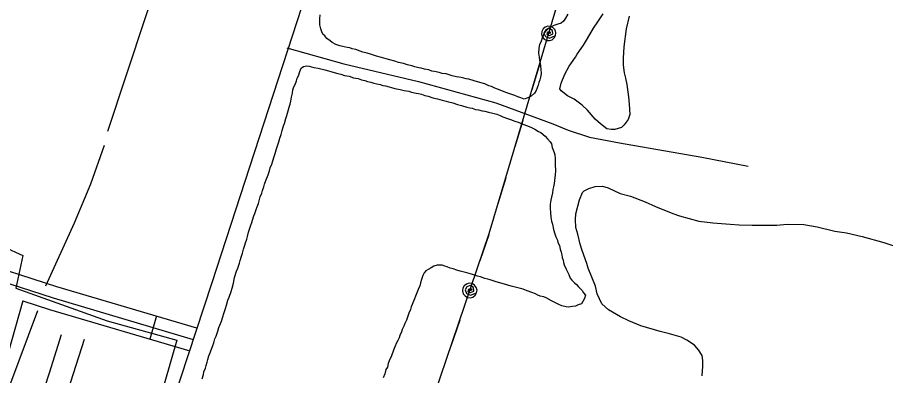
# Model space of a CAD drawing. Extents: x 3355677 to 3393573, y 612928 to 638357.
# Drawn here: x 3370632 to 3371712, y 631338 to 631783 of the extents above; entities that cross this region are included whole.
import ezdxf

# ---------------------------------------------------------------- set-up
doc = ezdxf.new("R2010")
doc.units = 0
for name, color, linetype in [('V-RAIL-TRAK', 7, 'Continuous'), ('V-ROAD-CNTR', 7, 'Continuous'), ('V-SITE-OTLN', 7, 'Continuous'), ('V-SITE-VEGE', 7, 'Continuous'), ('V-TOPO-SHOR', 7, 'Continuous'), ('V-UTIL-LINE', 7, 'Continuous')]:
    doc.layers.add(name, color=color, linetype=linetype)

msp = doc.modelspace()

# ---------------------------------------------------------------- linework, layer by layer
at = {"layer": 'V-RAIL-TRAK'}
for points in [[(3370525.5, 630792.5), (3370567.8, 631005), (3370573.1, 631026.7), (3370578.6, 631048.4), (3370584.4, 631070.1), (3370590.4, 631091.7), (3370596.6, 631113.2), (3370632.7, 631222.3), (3370671.6, 631341.8), (3370686.6, 631389.3)], [(3370228.7, 629881.8), (3370279.5, 630037.3), (3370319.5, 630162.7), (3370354.1, 630267), (3370374.2, 630327.7), (3370416.2, 630459.2), (3370467.4, 630613), (3370507.4, 630736.5), (3370525.5, 630792.5), (3370557.3, 630890.7), (3370609.7, 631051.3), (3370649.7, 631180), (3370687.8, 631298.3), (3370715.5, 631383.4)]]:
    msp.add_lwpolyline(points, dxfattribs=at)
at = {"layer": 'V-ROAD-CNTR'}
msp.add_line((3370804.9, 631412.4), (3370796.4, 631383.6), dxfattribs=at)
for points in [[(3371438.3, 633192.2), (3371329.9, 632861.6), (3371120.3, 632210.2), (3370873.5, 631453.5), (3370745.5, 631064.3), (3370611.1, 630643.9), (3370474.9, 630218.5), (3370241.9, 629509.3), (3370110.8, 629100.4), (3369991.2, 628758.8), (3369896.1, 628449.9), (3369849.7, 628302.3), (3369716.8, 627909.9), (3369502.8, 627231.5), (3369410.1, 626946.6), (3369287, 626587.1), (3369170, 626221.4), (3369099.9, 626006.1), (3369057.8, 625865), (3368962.5, 625591.4), (3368873.5, 625315.1), (3368759.9, 624967.5), (3368745.7, 624923.6)], [(3369564.7, 631800.8), (3370205.4, 631586.8), (3370676.2, 631434.7), (3370850.4, 631383.3)], [(3370967, 631745.4), (3371037.7, 631725.4), (3371130.8, 631703.4), (3371226.9, 631677), (3371297.6, 631651), (3371316.9, 631642.9), (3371343.1, 631634.4), (3371380.8, 631627.2), (3371482.9, 631609.5), (3371540.8, 631598.5)], [(3370470.5, 631516.9), (3370680.6, 631449), (3370854.7, 631397.7)], [(3370638.6, 631431.1), (3370584.3, 631240.5), (3370364.4, 630586.8), (3370230.6, 630171.4), (3370126.2, 629829.8), (3369937.1, 629265.2)], [(3370638.6, 631431.1), (3370671.7, 631420.3), (3370846.2, 631369)]]:
    msp.add_lwpolyline(points, dxfattribs=at)
at = {"layer": 'V-SITE-OTLN'}
msp.add_lwpolyline([(3370557.4, 631811), (3370496.7, 631596.4), (3370484.2, 631546.7), (3370615.1, 631498), (3370638.8, 631487.4), (3370629.7, 631446.8), (3370743.4, 631406.2), (3370830.2, 631382.3), (3370784.7, 631224.3), (3370681.8, 630911.6), (3370604.8, 630664.1), (3370526.9, 630438.7), (3370434.3, 630155.9), (3370410.8, 630077.8), (3370425.4, 630075.4), (3370525.6, 630068.8), (3370547.7, 630113.9), (3370621.2, 630096.5), (3370588.6, 629965.7), (3370577.2, 629922.1), (3370540, 629812.6), (3370438.3, 629494.3), (3370363.5, 629270.8)], dxfattribs=at)
at = {"layer": 'V-SITE-VEGE'}
for points in [[(3371392.6, 631784.6), (3371388.9, 631768.7), (3371385.8, 631746.6), (3371385.3, 631732.3), (3371385.3, 631723.9), (3371386.4, 631714.4), (3371388, 631707.5), (3371389.6, 631699.6), (3371391.8, 631684.3), (3371392.8, 631675.4), (3371393.4, 631662.7), (3371391.3, 631656.4), (3371386.6, 631649.5), (3371382.9, 631646.3), (3371375, 631643.7), (3371370.2, 631643.7), (3371365, 631644.7), (3371357, 631651), (3371350.2, 631656.8), (3371340.6, 631667.9), (3371334.3, 631674.2), (3371324.3, 631681.5), (3371315.8, 631685.7), (3371307.9, 631692), (3371306.3, 631694.2), (3371307.9, 631701.5), (3371312.6, 631712.6), (3371317.8, 631722.7), (3371325.7, 631733.8), (3371327.8, 631737.5), (3371335.7, 631748.6), (3371341, 631757), (3371348.3, 631769.7), (3371353.6, 631777.6), (3371360.4, 631787.6)], [(3371484.3, 631357), (3371483.3, 631363.3), (3371479, 631370.1), (3371473.7, 631375.9), (3371464.2, 631382.2), (3371457.4, 631385.9), (3371442.6, 631390.1), (3371431, 631393.2), (3371407.2, 631400), (3371392.4, 631406.3), (3371381.9, 631411.1), (3371367.1, 631420), (3371358.6, 631427.4), (3371352.8, 631440), (3371350.6, 631449.5), (3371341.6, 631471.6), (3371340, 631477.4), (3371334.2, 631493.8), (3371331.5, 631501.7), (3371328.9, 631513.8), (3371326.2, 631522.2), (3371325.7, 631532.3), (3371326.2, 631539.1), (3371330.9, 631556.5), (3371334.6, 631565.5), (3371336.7, 631567.6), (3371342.5, 631570.8), (3371350.4, 631572.9), (3371359.3, 631573.5), (3371366.7, 631571.4), (3371381.5, 631564.6), (3371394.2, 631560.9), (3371412.6, 631554.1), (3371425.3, 631548.3), (3371447, 631539.4), (3371455.4, 631536.8), (3371479.2, 631530), (3371496.6, 631527.9), (3371518.2, 631526.4), (3371529.3, 631525.3), (3371545.6, 631524.9), (3371576.2, 631524.9), (3371588.9, 631526.5), (3371610, 631526.1), (3371626.4, 631522.9), (3371648.5, 631517.7), (3371662.8, 631515.6), (3371682.3, 631510.9), (3371709.2, 631503.6), (3371752.5, 631489.5)], [(3371483.3, 631338), (3371484.3, 631350.1), (3371484.3, 631357)]]:
    msp.add_lwpolyline(points, dxfattribs=at)
at = {"layer": 'V-TOPO-SHOR'}
for points in [[(3370744.4, 631641.6), (3370791.3, 631782.9), (3370838.9, 631928.5), (3370892.5, 632095.7), (3370941.9, 632241.4), (3371009.6, 632452.2)], [(3371316.3, 631786.9), (3371313.3, 631782.2), (3371310.8, 631778.3), (3371308.2, 631776.1), (3371303.9, 631774.8), (3371298.8, 631773.1), (3371294.5, 631770.5), (3371289.8, 631767.1), (3371286.8, 631763.7), (3371285.5, 631760.2), (3371284.3, 631757.2), (3371282.6, 631752.5), (3371281.3, 631749.5), (3371280.4, 631744.8), (3371280, 631738.8), (3371280.5, 631733.6), (3371281.3, 631729.4), (3371281.8, 631726.4), (3371282.2, 631722.5), (3371282.6, 631718.6), (3371283.1, 631713.1), (3371282.2, 631708.8), (3371281.4, 631705.4), (3371280.1, 631702.4), (3371279.3, 631698.9), (3371278.4, 631695.5), (3371277.1, 631692.1), (3371275, 631689.1), (3371270.7, 631685.2), (3371266.4, 631683), (3371262.1, 631681.7), (3371257.9, 631683), (3371254, 631684.3), (3371250.6, 631686), (3371244.1, 631688.1), (3371239.4, 631689.8), (3371232.1, 631692.8), (3371225.7, 631695.4), (3371221.4, 631697.1), (3371218, 631697.9), (3371213.2, 631700.5), (3371206.8, 631702.2), (3371200, 631704.3), (3371193.1, 631706.4), (3371190.1, 631706.9), (3371187.1, 631707.7), (3371183.7, 631708.6), (3371178.1, 631709.4), (3371172.5, 631710.7), (3371165.2, 631712.8), (3371160.1, 631713.6), (3371156.2, 631714.5), (3371150.6, 631715.8), (3371147.2, 631716.2), (3371143.3, 631717.9), (3371138.2, 631718.7), (3371133.9, 631720), (3371130.9, 631720.4), (3371126.2, 631721.7), (3371122.3, 631723), (3371116.8, 631724.3), (3371112, 631726), (3371105.6, 631727.2), (3371101.3, 631728.9), (3371094.9, 631730.2), (3371090.6, 631731.5), (3371084.6, 631733.2), (3371078.6, 631734.9), (3371074.7, 631736.2), (3371070.9, 631737.4), (3371067, 631738.7), (3371061.4, 631740), (3371058, 631741.3), (3371052.9, 631743), (3371048.1, 631744.2), (3371045.1, 631745.1), (3371042.1, 631745.5), (3371038.3, 631746.4), (3371032.7, 631747.6), (3371028, 631749.3), (3371023.3, 631751.9), (3371020.7, 631754), (3371016.8, 631757), (3371014.2, 631760), (3371011.7, 631762.2), (3371010.4, 631765.2), (3371009.1, 631769), (3371007.8, 631773.7), (3371007.8, 631777.2), (3371007.8, 631781.4), (3371008.2, 631786.2)], [(3370863.1, 631339.6), (3370863.9, 631343.1), (3370865.6, 631347.4), (3370866.5, 631350.8), (3370867.8, 631355.1), (3370868.6, 631358.5), (3370869.9, 631362.8), (3370871.2, 631365.8), (3370873.3, 631371), (3370875, 631375.7), (3370876.3, 631379.1), (3370877.5, 631383.8), (3370879.2, 631387.3), (3370880.9, 631393.3), (3370882.2, 631398), (3370883.5, 631401), (3370885.6, 631406.1), (3370887.3, 631411.3), (3370888.6, 631415.6), (3370890.7, 631421.6), (3370892, 631425.9), (3370893.7, 631431.9), (3370895.4, 631435.7), (3370897.5, 631442.6), (3370898.8, 631446.9), (3370900.5, 631452.9), (3370901.8, 631460.2), (3370904.3, 631467.9), (3370906.1, 631471.8), (3370908.2, 631477.8), (3370909, 631481.2), (3370910.7, 631486.8), (3370911.6, 631490.2), (3370912.9, 631495.3), (3370914.6, 631500.1), (3370915.4, 631503.1), (3370917.1, 631507.8), (3370918, 631511.2), (3370919.2, 631516.4), (3370920.5, 631520.2), (3370922.2, 631524.9), (3370923.5, 631528.4), (3370924.3, 631531.4), (3370926, 631536.5), (3370927.3, 631539.5), (3370928.6, 631544.7), (3370929.9, 631547.7), (3370931.6, 631552), (3370932.4, 631555.4), (3370933.7, 631560.1), (3370935.8, 631564.8), (3370936.7, 631568.3), (3370938.4, 631572.6), (3370939.2, 631576), (3370940.9, 631580.7), (3370943.5, 631587.6), (3370945.2, 631592.7), (3370946, 631596.1), (3370948.2, 631600.9), (3370949.5, 631605.1), (3370951.2, 631610.3), (3370952.4, 631614.2), (3370954.1, 631619.7), (3370955.4, 631623.6), (3370957.1, 631628.7), (3370958, 631633), (3370959.7, 631637.7), (3370960.9, 631642.5), (3370962.6, 631648.5), (3370963.9, 631651.5), (3370965.6, 631657.5), (3370966.9, 631661.3), (3370968.6, 631666.9), (3370969.9, 631671.6), (3370971.2, 631675.5), (3370972, 631678.9), (3370972.8, 631684.1), (3370974.1, 631688.8), (3370974.5, 631693.1), (3370975.8, 631696.9), (3370977.1, 631699.9), (3370978.8, 631704.2), (3370979.6, 631707.7), (3370981.4, 631710.7), (3370983.1, 631715.8), (3370984.8, 631720.1), (3370987.8, 631722.2), (3370991.6, 631723.1), (3370994.6, 631722.7), (3371000.6, 631721), (3371005.8, 631720.1), (3371009.2, 631719.3), (3371014.3, 631718), (3371018.6, 631716.7), (3371021.6, 631715.9), (3371025.9, 631714.6), (3371030.2, 631713.3), (3371034.1, 631712.5), (3371038.8, 631710.8), (3371044.4, 631709.9), (3371049.9, 631708.2)], [(3371049.9, 631708.2), (3371055.5, 631707), (3371059.8, 631705.7), (3371064.1, 631704.8), (3371067.1, 631703.6), (3371071.4, 631702.7), (3371075.2, 631701.4), (3371078.7, 631700.6), (3371083, 631699.8), (3371086.4, 631698.5), (3371089.4, 631698.1), (3371094.1, 631696.8), (3371097.1, 631695.9), (3371101.4, 631694.7), (3371107.8, 631693.4), (3371113, 631692.5), (3371118.6, 631691.3), (3371122, 631690.4), (3371127.6, 631689.1), (3371130.6, 631688.7), (3371134.4, 631687.9), (3371138.7, 631686.2), (3371142.6, 631685.3), (3371148.6, 631683.2), (3371154.1, 631681.9), (3371160.1, 631680.2), (3371164.9, 631678.9), (3371167.9, 631678.1), (3371173.4, 631676.8), (3371179, 631675.1), (3371184.2, 631673.8), (3371190.6, 631671.7), (3371194.5, 631670.9), (3371197.5, 631670.4), (3371201.7, 631668.7), (3371205.2, 631668.3), (3371209.9, 631667), (3371213.3, 631666.6), (3371217.6, 631665.3), (3371223.2, 631664.1), (3371227.9, 631662.8), (3371232.2, 631661.1), (3371235.6, 631659.4), (3371241.2, 631657.7), (3371245.1, 631656.4), (3371250.6, 631654.3), (3371254.5, 631653), (3371257.5, 631651.7), (3371260.5, 631650.4), (3371266.1, 631648.3), (3371271.2, 631646.2), (3371275.5, 631644.1), (3371279.8, 631641.5), (3371282.8, 631640.2), (3371288, 631635.5), (3371291, 631632.1), (3371294.4, 631628.7), (3371296.1, 631626.1), (3371297, 631621.4), (3371299.2, 631615.4), (3371300, 631612.4), (3371300.5, 631608.1), (3371300.5, 631600.4), (3371300.9, 631592.7), (3371300.5, 631587.5), (3371299.7, 631580.7), (3371299.3, 631576.8), (3371298.4, 631572.5), (3371297.6, 631569.5), (3371297.1, 631565.2), (3371295.9, 631559.7), (3371295.4, 631556.2), (3371294.2, 631551.1), (3371294.2, 631546), (3371294.6, 631540.4), (3371295.1, 631535.2), (3371295.9, 631530.1), (3371297.2, 631526.2), (3371298.5, 631519.8), (3371300.3, 631514.2), (3371301.6, 631510.4), (3371303.3, 631506.5), (3371304.1, 631503.5), (3371305.9, 631499.7), (3371306.7, 631495.4), (3371308, 631491.6), (3371308.9, 631488.1), (3371309.3, 631485.1), (3371310.6, 631481.7), (3371311.1, 631478.7), (3371311.9, 631475.7), (3371314.1, 631470.6), (3371315.8, 631467.1), (3371317.5, 631463.7), (3371319.2, 631459.4), (3371321.4, 631456.9), (3371324.8, 631453.4), (3371327, 631451.3), (3371329.6, 631448.7), (3371332.1, 631446.2), (3371334.3, 631444)], [(3370667.4, 631449.8), (3370702.9, 631527.8), (3370723, 631576.4), (3370740.1, 631624.4)], [(3371334.3, 631444), (3371336, 631441), (3371338.2, 631438), (3371336.9, 631434.2), (3371335.2, 631430.3), (3371333.5, 631427.3), (3371329.2, 631426), (3371325.8, 631424.7), (3371322.3, 631424.3), (3371317.2, 631423.4), (3371314.2, 631423.8), (3371309, 631425.1), (3371305.2, 631426.4), (3371301.7, 631428.1), (3371296.2, 631431.1), (3371289.3, 631434.9), (3371286.3, 631436.2), (3371282, 631437.1), (3371279, 631438.3), (3371276, 631440), (3371271.7, 631441.3), (3371265.7, 631443.5), (3371260.6, 631445.6), (3371254.1, 631447.3), (3371249, 631448.6), (3371246, 631449.4), (3371241.7, 631450.7), (3371234.8, 631452.8), (3371227.1, 631454.9), (3371219.8, 631457.1), (3371216.8, 631457.9), (3371213, 631458.8), (3371207.8, 631460.9), (3371203.9, 631461.7), (3371200.9, 631463), (3371196.7, 631464.3), (3371190.7, 631466), (3371187.6, 631466.8), (3371182.5, 631468.1), (3371178.2, 631469.4), (3371173.9, 631470.7), (3371170.1, 631471.9), (3371166.2, 631473.2), (3371163.2, 631474.1), (3371160.2, 631475.3), (3371156.8, 631475.3), (3371153.8, 631475.3), (3371149.9, 631474), (3371146.5, 631472.3), (3371142.6, 631470.2), (3371139.6, 631468.4), (3371137.5, 631465.9), (3371136.2, 631462.4), (3371134.5, 631457.7), (3371133.2, 631453.4), (3371132.4, 631449.6), (3371130.3, 631445.3), (3371127.7, 631438.8), (3371124.7, 631431.6), (3371121.7, 631423.8), (3371120.5, 631420.4), (3371118.8, 631415.7), (3371117.5, 631412.2), (3371115.8, 631407.1), (3371113.7, 631402.8), (3371112.4, 631399.8), (3371110.2, 631395.5), (3371109.4, 631392.5), (3371107.3, 631388.2), (3371106.4, 631385.2), (3371105.1, 631381.8), (3371103.4, 631378.8), (3371101.3, 631374.1), (3371099.6, 631369.8), (3371097, 631362.9), (3371094, 631356.5), (3371092.8, 631353.5), (3371091.9, 631348.8), (3371090.2, 631345.8), (3371088.9, 631340.6), (3371086.8, 631335.5)], [(3370349.7, 630488.6), (3370393.6, 630624.9), (3370438.7, 630765.7), (3370482.6, 630905.2), (3370527.7, 631044.7), (3370574.7, 631184.2), (3370622.3, 631326.2), (3370657.1, 631419.1)], [(3370861.8, 631334.5), (3370863.1, 631339.6)]]:
    msp.add_lwpolyline(points, dxfattribs=at)
at = {"layer": 'V-UTIL-LINE'}
for points in [[(3368847.2, 629301.8), (3369586.7, 629188.2), (3370213.6, 629232.3), (3370508.7, 629373.5), (3370676.2, 629874.8), (3370865.3, 630396), (3371029.2, 630957.7), (3371218.5, 631514.9), (3371354.6, 631971.3), (3371529.6, 632486), (3371651.1, 632854.7)], [(3371292.5, 631763.2), (3371295.3, 631764.1), (3371293.4, 631765.5), (3371290.8, 631764.5), (3371290.3, 631761.7), (3371293.5, 631760.5), (3371297.7, 631762.7), (3371297.1, 631766.9), (3371292.9, 631769.5), (3371288.8, 631767.5), (3371286.6, 631763.6), (3371288.5, 631759.2), (3371293.7, 631757.3), (3371301.1, 631760.6), (3371301.5, 631764.1), (3371300.4, 631767.5), (3371298.2, 631770.2), (3371295.1, 631771.8), (3371291.6, 631772.1), (3371288.2, 631771.1), (3371285.5, 631768.8), (3371283.9, 631765.7), (3371283.6, 631762.2), (3371284.6, 631758.9), (3371286.8, 631756.2), (3371289.9, 631754.5), (3371293.4, 631754.2), (3371296.8, 631755.3), (3371299.5, 631757.5), (3371301.1, 631760.6)], [(3371281.4, 631725.8), (3371271.7, 631693.2)], [(3371260.2, 631654.9), (3371250.5, 631622.3)], [(3371239.1, 631584), (3371229.4, 631551.4)], [(3371217.9, 631513.1), (3371207, 631480.9)], [(3371194.4, 631444), (3371197.2, 631444.7), (3371195.4, 631446.2), (3371192.8, 631445.4), (3371192.1, 631442.5), (3371195.3, 631441.3), (3371199.5, 631443.3), (3371199.1, 631447.5), (3371195.1, 631450.2), (3371190.9, 631448.4), (3371188.6, 631444.6), (3371190.3, 631440.1), (3371195.4, 631438), (3371202.9, 631441.1), (3371203.4, 631444.5), (3371202.5, 631447.9), (3371200.3, 631450.7), (3371197.3, 631452.5), (3371193.8, 631452.9), (3371190.4, 631452), (3371187.6, 631449.9), (3371185.9, 631446.8), (3371185.4, 631443.4), (3371186.3, 631440), (3371188.5, 631437.2), (3371191.5, 631435.4), (3371195, 631435), (3371198.4, 631435.9), (3371201.2, 631438), (3371202.9, 631441.1)], [(3371181.9, 631407), (3371170.9, 631374.8)]]:
    msp.add_lwpolyline(points, dxfattribs=at)

doc.saveas('drawing.dxf')
